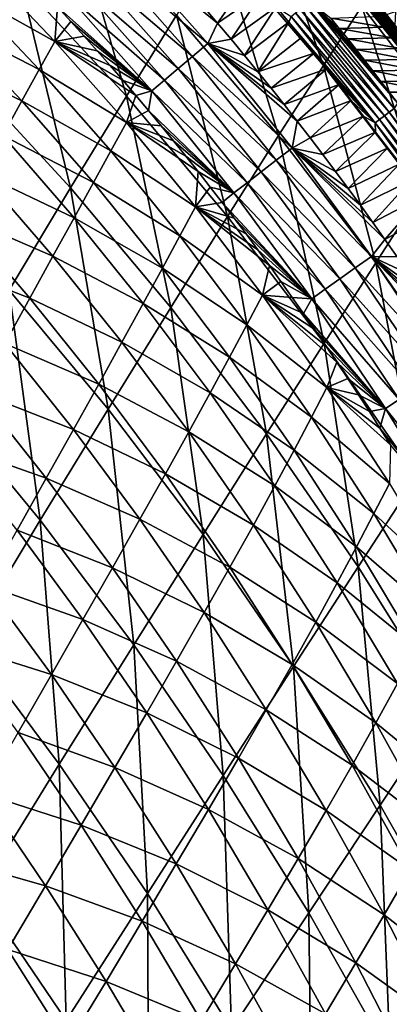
# Model space of a CAD drawing. Header units: millimetres. Extents: x -300 to 300, y -500 to 500.
# Tile 976 of 988: x 204 to 225, y 366 to 422. Entities that reach past the tile are written whole.
import ezdxf

# ---------------------------------------------------------------- set-up
doc = ezdxf.new("R2010")
doc.units = ezdxf.units.MM
doc.header["$LTSCALE"] = 81.481481
for name, color, linetype in [('19', 7, 'CONTINUOUS'), ('21', 7, 'CONTINUOUS'), ('23', 7, 'CONTINUOUS'), ('26', 7, 'CONTINUOUS'), ('27', 7, 'CONTINUOUS'), ('29', 7, 'CONTINUOUS'), ('30', 7, 'CONTINUOUS'), ('32', 7, 'CONTINUOUS')]:
    doc.layers.add(name, color=color, linetype=linetype)

msp = doc.modelspace()

# ---------------------------------------------------------------- linework, layer by layer
at = {"layer": '19', "color": 7, "linetype": 'CONTINUOUS'}
for points in [[(204.306, 424.174, 30.063), (198.063, 430.253, 30.201), (201.202, 418.958, 34.229), (204.306, 424.174, 30.063)], [(221.453, 419.478, 20.735), (217.818, 429.631, 15.885), (215.648, 426.294, 20.837), (221.453, 419.478, 20.735)], [(223.641, 422.835, 15.808), (217.818, 429.631, 15.885), (221.453, 419.478, 20.735), (223.641, 422.835, 15.808)], [(210.291, 417.732, 29.923), (207.102, 428.77, 25.635), (204.306, 424.174, 30.063), (210.291, 417.732, 29.923)], [(213.135, 422.323, 25.513), (207.102, 428.77, 25.635), (210.291, 417.732, 29.923), (213.135, 422.323, 25.513)], [(218.91, 415.502, 25.39), (215.648, 426.294, 20.837), (213.135, 422.323, 25.513), (218.91, 415.502, 25.39)], [(221.453, 419.478, 20.735), (215.648, 426.294, 20.837), (218.91, 415.502, 25.39), (221.453, 419.478, 20.735)], [(229.201, 415.649, 15.731), (225.46, 425.559, 10.602), (223.641, 422.835, 15.808), (229.201, 415.649, 15.731)], [(207.127, 412.536, 34.073), (204.306, 424.174, 30.063), (201.202, 418.958, 34.229), (207.127, 412.536, 34.073)], [(210.291, 417.732, 29.923), (204.306, 424.174, 30.063), (207.127, 412.536, 34.073), (210.291, 417.732, 29.923)], [(227, 412.276, 20.633), (223.641, 422.835, 15.808), (221.453, 419.478, 20.735), (227, 412.276, 20.633)], [(229.201, 415.649, 15.731), (223.641, 422.835, 15.808), (227, 412.276, 20.633), (229.201, 415.649, 15.731)], [(216.022, 410.922, 29.781), (213.135, 422.323, 25.513), (210.291, 417.732, 29.923), (216.022, 410.922, 29.781)], [(218.91, 415.502, 25.39), (213.135, 422.323, 25.513), (216.022, 410.922, 29.781), (218.91, 415.502, 25.39)], [(224.43, 408.3, 25.266), (221.453, 419.478, 20.735), (218.91, 415.502, 25.39), (224.43, 408.3, 25.266)], [(227, 412.276, 20.633), (221.453, 419.478, 20.735), (224.43, 408.3, 25.266), (227, 412.276, 20.633)], [(207.127, 412.536, 34.073), (201.202, 418.958, 34.229), (203.654, 406.751, 37.973), (207.127, 412.536, 34.073)], [(212.803, 405.751, 33.916), (210.291, 417.732, 29.923), (207.127, 412.536, 34.073), (212.803, 405.751, 33.916)], [(216.022, 410.922, 29.781), (210.291, 417.732, 29.923), (212.803, 405.751, 33.916), (216.022, 410.922, 29.781)], [(221.504, 403.735, 29.638), (218.91, 415.502, 25.39), (216.022, 410.922, 29.781), (221.504, 403.735, 29.638)], [(224.43, 408.3, 25.266), (218.91, 415.502, 25.39), (221.504, 403.735, 29.638), (224.43, 408.3, 25.266)], [(209.263, 400.005, 37.802), (207.127, 412.536, 34.073), (203.654, 406.751, 37.973), (209.263, 400.005, 37.802)], [(212.803, 405.751, 33.916), (207.127, 412.536, 34.073), (209.263, 400.005, 37.802), (212.803, 405.751, 33.916)], [(229.7, 400.708, 25.141), (227, 412.276, 20.633), (224.43, 408.3, 25.266), (229.7, 400.708, 25.141)], [(218.234, 398.595, 33.757), (216.022, 410.922, 29.781), (212.803, 405.751, 33.916), (218.234, 398.595, 33.757)], [(221.504, 403.735, 29.638), (216.022, 410.922, 29.781), (218.234, 398.595, 33.757), (221.504, 403.735, 29.638)], [(226.74, 396.165, 29.495), (224.43, 408.3, 25.266), (221.504, 403.735, 29.638), (226.74, 396.165, 29.495)], [(229.7, 400.708, 25.141), (224.43, 408.3, 25.266), (226.74, 396.165, 29.495), (229.7, 400.708, 25.141)], [(205.416, 393.698, 41.447), (203.654, 406.751, 37.973), (199.885, 400.39, 41.629), (205.416, 393.698, 41.447)], [(209.263, 400.005, 37.802), (203.654, 406.751, 37.973), (205.416, 393.698, 41.447), (209.263, 400.005, 37.802)], [(214.633, 392.895, 37.63), (212.803, 405.751, 33.916), (209.263, 400.005, 37.802), (214.633, 392.895, 37.63)], [(218.234, 398.595, 33.757), (212.803, 405.751, 33.916), (214.633, 392.895, 37.63), (218.234, 398.595, 33.757)], [(223.425, 391.062, 33.597), (221.504, 403.735, 29.638), (218.234, 398.595, 33.757), (223.425, 391.062, 33.597)], [(226.74, 396.165, 29.495), (221.504, 403.735, 29.638), (223.425, 391.062, 33.597), (226.74, 396.165, 29.495)], [(205.416, 393.698, 41.447), (199.885, 400.39, 41.629), (201.274, 386.845, 44.859), (205.416, 393.698, 41.447)], [(210.714, 386.649, 41.264), (209.263, 400.005, 37.802), (205.416, 393.698, 41.447), (210.714, 386.649, 41.264)], [(214.633, 392.895, 37.63), (209.263, 400.005, 37.802), (210.714, 386.649, 41.264), (214.633, 392.895, 37.63)], [(219.768, 385.415, 37.457), (218.234, 398.595, 33.757), (214.633, 392.895, 37.63), (219.768, 385.415, 37.457)], [(223.425, 391.062, 33.597), (218.234, 398.595, 33.757), (219.768, 385.415, 37.457), (223.425, 391.062, 33.597)], [(228.379, 383.146, 33.437), (226.74, 396.165, 29.495), (223.425, 391.062, 33.597), (228.379, 383.146, 33.437)], [(206.489, 379.87, 44.668), (205.416, 393.698, 41.447), (201.274, 386.845, 44.859), (206.489, 379.87, 44.668)], [(210.714, 386.649, 41.264), (205.416, 393.698, 41.447), (206.489, 379.87, 44.668), (210.714, 386.649, 41.264)], [(215.782, 379.236, 41.081), (214.633, 392.895, 37.63), (210.714, 386.649, 41.264), (215.782, 379.236, 41.081)], [(219.768, 385.415, 37.457), (214.633, 392.895, 37.63), (215.782, 379.236, 41.081), (219.768, 385.415, 37.457)], [(224.671, 377.558, 37.283), (223.425, 391.062, 33.597), (219.768, 385.415, 37.457), (224.671, 377.558, 37.283)], [(228.379, 383.146, 33.437), (223.425, 391.062, 33.597), (224.671, 377.558, 37.283), (228.379, 383.146, 33.437)], [(206.489, 379.87, 44.668), (201.274, 386.845, 44.859), (201.97, 372.574, 47.849), (206.489, 379.87, 44.668)], [(211.479, 372.54, 44.476), (210.714, 386.649, 41.264), (206.489, 379.87, 44.668), (211.479, 372.54, 44.476)], [(215.782, 379.236, 41.081), (210.714, 386.649, 41.264), (211.479, 372.54, 44.476), (215.782, 379.236, 41.081)], [(220.623, 371.454, 40.896), (219.768, 385.415, 37.457), (215.782, 379.236, 41.081), (220.623, 371.454, 40.896)], [(224.671, 377.558, 37.283), (219.768, 385.415, 37.457), (220.623, 371.454, 40.896), (224.671, 377.558, 37.283)], [(229.346, 369.318, 37.11), (228.379, 383.146, 33.437), (224.671, 377.558, 37.283), (229.346, 369.318, 37.11)], [(206.874, 365.34, 47.65), (206.489, 379.87, 44.668), (201.97, 372.574, 47.849), (206.874, 365.34, 47.65)], [(211.479, 372.54, 44.476), (206.489, 379.87, 44.668), (206.874, 365.34, 47.65), (211.479, 372.54, 44.476)], [(216.248, 364.848, 44.283), (215.782, 379.236, 41.081), (211.479, 372.54, 44.476), (216.248, 364.848, 44.283)], [(220.623, 371.454, 40.896), (215.782, 379.236, 41.081), (216.248, 364.848, 44.283), (220.623, 371.454, 40.896)], [(225.24, 363.297, 40.712), (224.671, 377.558, 37.283), (220.623, 371.454, 40.896), (225.24, 363.297, 40.712)], [(229.346, 369.318, 37.11), (224.671, 377.558, 37.283), (225.24, 363.297, 40.712), (229.346, 369.318, 37.11)], [(206.874, 365.34, 47.65), (201.97, 372.574, 47.849), (201.978, 357.65, 50.611), (206.874, 365.34, 47.65)], [(211.561, 357.753, 47.451), (211.479, 372.54, 44.476), (206.874, 365.34, 47.65), (211.561, 357.753, 47.451)], [(216.248, 364.848, 44.283), (211.479, 372.54, 44.476), (211.561, 357.753, 47.451), (216.248, 364.848, 44.283)], [(220.799, 356.789, 44.09), (220.623, 371.454, 40.896), (216.248, 364.848, 44.283), (220.799, 356.789, 44.09)], [(225.24, 363.297, 40.712), (220.623, 371.454, 40.896), (220.799, 356.789, 44.09), (225.24, 363.297, 40.712)]]:
    msp.add_3dface(points, dxfattribs=at)
at = {"layer": '21', "color": 7, "linetype": 'CONTINUOUS'}
for points in [[(206.243, 420.838, 10.209), (201.169, 423.662, 12.245), (202.058, 425.222, 10.279), (206.243, 420.838, 10.209)], [(206.243, 420.838, 10.209), (202.058, 425.222, 10.279), (206.394, 422.802, 8.364), (206.243, 420.838, 10.209)], [(205.356, 419.251, 12.172), (200.184, 421.908, 14.202), (201.169, 423.662, 12.245), (205.356, 419.251, 12.172)], [(205.356, 419.251, 12.172), (201.169, 423.662, 12.245), (206.243, 420.838, 10.209), (205.356, 419.251, 12.172)], [(207.151, 421.976, 8.361), (206.243, 420.838, 10.209), (206.394, 422.802, 8.364), (207.151, 421.976, 8.361)], [(204.37, 417.473, 14.125), (199.101, 419.957, 16.145), (200.184, 421.908, 14.202), (204.37, 417.473, 14.125)], [(204.37, 417.473, 14.125), (200.184, 421.908, 14.202), (205.356, 419.251, 12.172), (204.37, 417.473, 14.125)], [(207.901, 421.144, 8.359), (206.243, 420.838, 10.209), (207.151, 421.976, 8.361), (207.901, 421.144, 8.359)], [(210.293, 416.251, 10.15), (205.356, 419.251, 12.172), (206.243, 420.838, 10.209), (210.293, 416.251, 10.15)], [(208.644, 420.309, 8.357), (206.243, 420.838, 10.209), (207.901, 421.144, 8.359), (208.644, 420.309, 8.357)], [(210.293, 416.251, 10.15), (206.243, 420.838, 10.209), (210.835, 417.775, 8.353), (210.293, 416.251, 10.15)], [(210.835, 417.775, 8.353), (206.243, 420.838, 10.209), (210.111, 418.624, 8.354), (210.835, 417.775, 8.353)], [(210.111, 418.624, 8.354), (206.243, 420.838, 10.209), (209.381, 419.469, 8.355), (210.111, 418.624, 8.354)], [(209.381, 419.469, 8.355), (206.243, 420.838, 10.209), (208.644, 420.309, 8.357), (209.381, 419.469, 8.355)], [(203.282, 415.502, 16.065), (199.101, 419.957, 16.145), (204.37, 417.473, 14.125), (203.282, 415.502, 16.065)], [(209.408, 414.637, 12.108), (204.37, 417.473, 14.125), (205.356, 419.251, 12.172), (209.408, 414.637, 12.108)], [(209.408, 414.637, 12.108), (205.356, 419.251, 12.172), (210.293, 416.251, 10.15), (209.408, 414.637, 12.108)], [(208.422, 412.837, 14.056), (203.282, 415.502, 16.065), (204.37, 417.473, 14.125), (208.422, 412.837, 14.056)], [(208.422, 412.837, 14.056), (204.37, 417.473, 14.125), (209.408, 414.637, 12.108), (208.422, 412.837, 14.056)], [(211.552, 416.922, 8.353), (210.293, 416.251, 10.15), (210.835, 417.775, 8.353), (211.552, 416.922, 8.353)], [(212.263, 416.063, 8.353), (210.293, 416.251, 10.15), (211.552, 416.922, 8.353), (212.263, 416.063, 8.353)], [(214.211, 411.456, 10.1), (209.408, 414.637, 12.108), (210.293, 416.251, 10.15), (214.211, 411.456, 10.1)], [(214.211, 411.456, 10.1), (210.293, 416.251, 10.15), (214.36, 413.462, 8.354), (214.211, 411.456, 10.1)], [(214.36, 413.462, 8.354), (210.293, 416.251, 10.15), (213.667, 414.333, 8.353), (214.36, 413.462, 8.354)], [(213.667, 414.333, 8.353), (210.293, 416.251, 10.15), (212.968, 415.201, 8.353), (213.667, 414.333, 8.353)], [(212.968, 415.201, 8.353), (210.293, 416.251, 10.15), (212.263, 416.063, 8.353), (212.968, 415.201, 8.353)], [(207.331, 410.847, 15.99), (202.089, 413.335, 17.987), (203.282, 415.502, 16.065), (207.331, 410.847, 15.99)], [(207.331, 410.847, 15.99), (203.282, 415.502, 16.065), (208.422, 412.837, 14.056), (207.331, 410.847, 15.99)], [(213.329, 409.817, 12.053), (208.422, 412.837, 14.056), (209.408, 414.637, 12.108), (213.329, 409.817, 12.053)], [(213.329, 409.817, 12.053), (209.408, 414.637, 12.108), (214.211, 411.456, 10.1), (213.329, 409.817, 12.053)], [(206.131, 408.665, 17.907), (200.789, 410.971, 19.889), (202.089, 413.335, 17.987), (206.131, 408.665, 17.907)], [(206.131, 408.665, 17.907), (202.089, 413.335, 17.987), (207.331, 410.847, 15.99), (206.131, 408.665, 17.907)], [(215.047, 412.585, 8.355), (214.211, 411.456, 10.1), (214.36, 413.462, 8.354), (215.047, 412.585, 8.355)], [(212.343, 407.995, 13.995), (207.331, 410.847, 15.99), (208.422, 412.837, 14.056), (212.343, 407.995, 13.995)], [(212.343, 407.995, 13.995), (208.422, 412.837, 14.056), (213.329, 409.817, 12.053), (212.343, 407.995, 13.995)], [(215.728, 411.705, 8.356), (214.211, 411.456, 10.1), (215.047, 412.585, 8.355), (215.728, 411.705, 8.356)], [(217.998, 406.449, 10.061), (213.329, 409.817, 12.053), (214.211, 411.456, 10.1), (217.998, 406.449, 10.061)], [(216.403, 410.819, 8.358), (214.211, 411.456, 10.1), (215.728, 411.705, 8.356), (216.403, 410.819, 8.358)], [(217.998, 406.449, 10.061), (214.211, 411.456, 10.1), (218.393, 408.138, 8.364), (217.998, 406.449, 10.061)], [(218.393, 408.138, 8.364), (214.211, 411.456, 10.1), (217.735, 409.036, 8.362), (218.393, 408.138, 8.364)], [(217.735, 409.036, 8.362), (214.211, 411.456, 10.1), (217.072, 409.93, 8.359), (217.735, 409.036, 8.362)], [(217.072, 409.93, 8.359), (214.211, 411.456, 10.1), (216.403, 410.819, 8.358), (217.072, 409.93, 8.359)], [(204.821, 406.291, 19.803), (199.381, 408.41, 21.765), (200.789, 410.971, 19.889), (204.821, 406.291, 19.803)], [(204.821, 406.291, 19.803), (200.789, 410.971, 19.889), (206.131, 408.665, 17.907), (204.821, 406.291, 19.803)], [(211.249, 405.988, 15.922), (206.131, 408.665, 17.907), (207.331, 410.847, 15.99), (211.249, 405.988, 15.922)], [(211.249, 405.988, 15.922), (207.331, 410.847, 15.99), (212.343, 407.995, 13.995), (211.249, 405.988, 15.922)], [(217.12, 404.786, 12.006), (212.343, 407.995, 13.995), (213.329, 409.817, 12.053), (217.12, 404.786, 12.006)], [(217.12, 404.786, 12.006), (213.329, 409.817, 12.053), (217.998, 406.449, 10.061), (217.12, 404.786, 12.006)], [(210.043, 403.794, 17.833), (204.821, 406.291, 19.803), (206.131, 408.665, 17.907), (210.043, 403.794, 17.833)], [(210.043, 403.794, 17.833), (206.131, 408.665, 17.907), (211.249, 405.988, 15.922), (210.043, 403.794, 17.833)], [(203.401, 403.725, 21.673), (199.381, 408.41, 21.765), (204.821, 406.291, 19.803), (203.401, 403.725, 21.673)], [(216.134, 402.944, 13.941), (211.249, 405.988, 15.922), (212.343, 407.995, 13.995), (216.134, 402.944, 13.941)], [(216.134, 402.944, 13.941), (212.343, 407.995, 13.995), (217.12, 404.786, 12.006), (216.134, 402.944, 13.941)], [(219.045, 407.236, 8.366), (217.998, 406.449, 10.061), (218.393, 408.138, 8.364), (219.045, 407.236, 8.366)], [(219.691, 406.329, 8.369), (217.998, 406.449, 10.061), (219.045, 407.236, 8.366), (219.691, 406.329, 8.369)], [(208.725, 401.411, 19.721), (203.401, 403.725, 21.673), (204.821, 406.291, 19.803), (208.725, 401.411, 19.721)], [(208.725, 401.411, 19.721), (204.821, 406.291, 19.803), (210.043, 403.794, 17.833), (208.725, 401.411, 19.721)], [(221.658, 401.225, 10.031), (217.12, 404.786, 12.006), (217.998, 406.449, 10.061), (221.658, 401.225, 10.031)], [(221.658, 401.225, 10.031), (217.998, 406.449, 10.061), (222.219, 402.66, 8.383), (221.658, 401.225, 10.031)], [(222.219, 402.66, 8.383), (217.998, 406.449, 10.061), (221.595, 403.584, 8.379), (222.219, 402.66, 8.383)], [(221.595, 403.584, 8.379), (217.998, 406.449, 10.061), (220.966, 404.503, 8.376), (221.595, 403.584, 8.379)], [(220.966, 404.503, 8.376), (217.998, 406.449, 10.061), (220.331, 405.418, 8.372), (220.966, 404.503, 8.376)], [(220.331, 405.418, 8.372), (217.998, 406.449, 10.061), (219.691, 406.329, 8.369), (220.331, 405.418, 8.372)], [(215.037, 400.922, 15.861), (210.043, 403.794, 17.833), (211.249, 405.988, 15.922), (215.037, 400.922, 15.861)], [(215.037, 400.922, 15.861), (211.249, 405.988, 15.922), (216.134, 402.944, 13.941), (215.037, 400.922, 15.861)], [(220.782, 399.54, 11.968), (216.134, 402.944, 13.941), (217.12, 404.786, 12.006), (220.782, 399.54, 11.968)], [(220.782, 399.54, 11.968), (217.12, 404.786, 12.006), (221.658, 401.225, 10.031), (220.782, 399.54, 11.968)], [(207.293, 398.841, 21.585), (201.872, 400.969, 23.513), (203.401, 403.725, 21.673), (207.293, 398.841, 21.585)], [(207.293, 398.841, 21.585), (203.401, 403.725, 21.673), (208.725, 401.411, 19.721), (207.293, 398.841, 21.585)], [(213.827, 398.716, 17.763), (208.725, 401.411, 19.721), (210.043, 403.794, 17.833), (213.827, 398.716, 17.763)], [(213.827, 398.716, 17.763), (210.043, 403.794, 17.833), (215.037, 400.922, 15.861), (213.827, 398.716, 17.763)], [(219.798, 397.681, 13.894), (215.037, 400.922, 15.861), (216.134, 402.944, 13.941), (219.798, 397.681, 13.894)], [(219.798, 397.681, 13.894), (216.134, 402.944, 13.941), (220.782, 399.54, 11.968), (219.798, 397.681, 13.894)], [(222.837, 401.733, 8.387), (221.658, 401.225, 10.031), (222.219, 402.66, 8.383), (222.837, 401.733, 8.387)], [(212.501, 396.327, 19.644), (207.293, 398.841, 21.585), (208.725, 401.411, 19.721), (212.501, 396.327, 19.644)], [(212.501, 396.327, 19.644), (208.725, 401.411, 19.721), (213.827, 398.716, 17.763), (212.501, 396.327, 19.644)], [(223.45, 400.801, 8.392), (221.658, 401.225, 10.031), (222.837, 401.733, 8.387), (223.45, 400.801, 8.392)], [(205.749, 396.085, 23.419), (200.234, 398.024, 25.32), (201.872, 400.969, 23.513), (205.749, 396.085, 23.419)], [(205.749, 396.085, 23.419), (201.872, 400.969, 23.513), (207.293, 398.841, 21.585), (205.749, 396.085, 23.419)], [(218.699, 395.644, 15.805), (213.827, 398.716, 17.763), (215.037, 400.922, 15.861), (218.699, 395.644, 15.805)], [(218.699, 395.644, 15.805), (215.037, 400.922, 15.861), (219.798, 397.681, 13.894), (218.699, 395.644, 15.805)], [(225.192, 395.78, 10.011), (220.782, 399.54, 11.968), (221.658, 401.225, 10.031), (225.192, 395.78, 10.011)], [(225.192, 395.78, 10.011), (221.658, 401.225, 10.031), (225.258, 397.981, 8.406), (225.192, 395.78, 10.011)], [(225.258, 397.981, 8.406), (221.658, 401.225, 10.031), (224.66, 398.925, 8.401), (225.258, 397.981, 8.406)], [(224.66, 398.925, 8.401), (221.658, 401.225, 10.031), (224.058, 399.865, 8.396), (224.66, 398.925, 8.401)], [(224.058, 399.865, 8.396), (221.658, 401.225, 10.031), (223.45, 400.801, 8.392), (224.058, 399.865, 8.396)], [(224.32, 394.075, 11.939), (219.798, 397.681, 13.894), (220.782, 399.54, 11.968), (224.32, 394.075, 11.939)], [(224.32, 394.075, 11.939), (220.782, 399.54, 11.968), (225.192, 395.78, 10.011), (224.32, 394.075, 11.939)], [(211.058, 393.755, 21.5), (205.749, 396.085, 23.419), (207.293, 398.841, 21.585), (211.058, 393.755, 21.5)], [(211.058, 393.755, 21.5), (207.293, 398.841, 21.585), (212.501, 396.327, 19.644), (211.058, 393.755, 21.5)], [(217.485, 393.43, 17.699), (212.501, 396.327, 19.644), (213.827, 398.716, 17.763), (217.485, 393.43, 17.699)], [(217.485, 393.43, 17.699), (213.827, 398.716, 17.763), (218.699, 395.644, 15.805), (217.485, 393.43, 17.699)], [(204.095, 393.145, 25.219), (200.234, 398.024, 25.32), (205.749, 396.085, 23.419), (204.095, 393.145, 25.219)], [(223.336, 392.2, 13.854), (218.699, 395.644, 15.805), (219.798, 397.681, 13.894), (223.336, 392.2, 13.854)], [(223.336, 392.2, 13.854), (219.798, 397.681, 13.894), (224.32, 394.075, 11.939), (223.336, 392.2, 13.854)], [(216.151, 391.036, 19.572), (211.058, 393.755, 21.5), (212.501, 396.327, 19.644), (216.151, 391.036, 19.572)], [(216.151, 391.036, 19.572), (212.501, 396.327, 19.644), (217.485, 393.43, 17.699), (216.151, 391.036, 19.572)], [(209.501, 391.002, 23.327), (204.095, 393.145, 25.219), (205.749, 396.085, 23.419), (209.501, 391.002, 23.327)], [(209.501, 391.002, 23.327), (205.749, 396.085, 23.419), (211.058, 393.755, 21.5), (209.501, 391.002, 23.327)], [(228.603, 390.111, 10.001), (224.32, 394.075, 11.939), (225.192, 395.78, 10.011), (228.603, 390.111, 10.001)], [(222.237, 390.152, 15.755), (217.485, 393.43, 17.699), (218.699, 395.644, 15.805), (222.237, 390.152, 15.755)], [(222.237, 390.152, 15.755), (218.699, 395.644, 15.805), (223.336, 392.2, 13.854), (222.237, 390.152, 15.755)], [(227.734, 388.387, 11.917), (223.336, 392.2, 13.854), (224.32, 394.075, 11.939), (227.734, 388.387, 11.917)], [(227.734, 388.387, 11.917), (224.32, 394.075, 11.939), (228.603, 390.111, 10.001), (227.734, 388.387, 11.917)], [(214.699, 388.464, 21.419), (209.501, 391.002, 23.327), (211.058, 393.755, 21.5), (214.699, 388.464, 21.419)], [(214.699, 388.464, 21.419), (211.058, 393.755, 21.5), (216.151, 391.036, 19.572), (214.699, 388.464, 21.419)], [(221.018, 387.931, 17.64), (216.151, 391.036, 19.572), (217.485, 393.43, 17.699), (221.018, 387.931, 17.64)], [(221.018, 387.931, 17.64), (217.485, 393.43, 17.699), (222.237, 390.152, 15.755), (221.018, 387.931, 17.64)], [(207.831, 388.069, 25.121), (202.33, 390.023, 26.983), (204.095, 393.145, 25.219), (207.831, 388.069, 25.121)], [(207.831, 388.069, 25.121), (204.095, 393.145, 25.219), (209.501, 391.002, 23.327), (207.831, 388.069, 25.121)], [(226.752, 386.498, 13.822), (222.237, 390.152, 15.755), (223.336, 392.2, 13.854), (226.752, 386.498, 13.822)], [(226.752, 386.498, 13.822), (223.336, 392.2, 13.854), (227.734, 388.387, 11.917), (226.752, 386.498, 13.822)], [(213.13, 385.715, 23.238), (207.831, 388.069, 25.121), (209.501, 391.002, 23.327), (213.13, 385.715, 23.238)], [(213.13, 385.715, 23.238), (209.501, 391.002, 23.327), (214.699, 388.464, 21.419), (213.13, 385.715, 23.238)], [(219.679, 385.535, 19.503), (214.699, 388.464, 21.419), (216.151, 391.036, 19.572), (219.679, 385.535, 19.503)], [(219.679, 385.535, 19.503), (216.151, 391.036, 19.572), (221.018, 387.931, 17.64), (219.679, 385.535, 19.503)], [(225.651, 384.442, 15.712), (221.018, 387.931, 17.64), (222.237, 390.152, 15.755), (225.651, 384.442, 15.712)], [(225.651, 384.442, 15.712), (222.237, 390.152, 15.755), (226.752, 386.498, 13.822), (225.651, 384.442, 15.712)], [(206.047, 384.958, 26.879), (200.457, 386.721, 28.707), (202.33, 390.023, 26.983), (206.047, 384.958, 26.879)], [(206.047, 384.958, 26.879), (202.33, 390.023, 26.983), (207.831, 388.069, 25.121), (206.047, 384.958, 26.879)], [(218.218, 382.965, 21.342), (213.13, 385.715, 23.238), (214.699, 388.464, 21.419), (218.218, 382.965, 21.342)], [(218.218, 382.965, 21.342), (214.699, 388.464, 21.419), (219.679, 385.535, 19.503), (218.218, 382.965, 21.342)], [(211.445, 382.791, 25.025), (206.047, 384.958, 26.879), (207.831, 388.069, 25.121), (211.445, 382.791, 25.025)], [(211.445, 382.791, 25.025), (207.831, 388.069, 25.121), (213.13, 385.715, 23.238), (211.445, 382.791, 25.025)], [(224.43, 382.216, 17.586), (219.679, 385.535, 19.503), (221.018, 387.931, 17.64), (224.43, 382.216, 17.586)], [(224.43, 382.216, 17.586), (221.018, 387.931, 17.64), (225.651, 384.442, 15.712), (224.43, 382.216, 17.586)], [(204.153, 381.67, 28.596), (200.457, 386.721, 28.707), (206.047, 384.958, 26.879), (204.153, 381.67, 28.596)], [(216.638, 380.224, 23.153), (211.445, 382.791, 25.025), (213.13, 385.715, 23.238), (216.638, 380.224, 23.153)], [(216.638, 380.224, 23.153), (213.13, 385.715, 23.238), (218.218, 382.965, 21.342), (216.638, 380.224, 23.153)], [(223.085, 379.82, 19.439), (218.218, 382.965, 21.342), (219.679, 385.535, 19.503), (223.085, 379.82, 19.439)], [(223.085, 379.82, 19.439), (219.679, 385.535, 19.503), (224.43, 382.216, 17.586), (223.085, 379.82, 19.439)], [(209.644, 379.694, 26.776), (204.153, 381.67, 28.596), (206.047, 384.958, 26.879), (209.644, 379.694, 26.776)], [(209.644, 379.694, 26.776), (206.047, 384.958, 26.879), (211.445, 382.791, 25.025), (209.644, 379.694, 26.776)], [(228.945, 378.509, 15.674), (224.43, 382.216, 17.586), (225.651, 384.442, 15.712), (228.945, 378.509, 15.674)], [(221.616, 377.255, 21.268), (216.638, 380.224, 23.153), (218.218, 382.965, 21.342), (221.616, 377.255, 21.268)], [(221.616, 377.255, 21.268), (218.218, 382.965, 21.342), (223.085, 379.82, 19.439), (221.616, 377.255, 21.268)], [(214.938, 377.311, 24.932), (209.644, 379.694, 26.776), (211.445, 382.791, 25.025), (214.938, 377.311, 24.932)], [(214.938, 377.311, 24.932), (211.445, 382.791, 25.025), (216.638, 380.224, 23.153), (214.938, 377.311, 24.932)], [(227.721, 376.282, 17.536), (223.085, 379.82, 19.439), (224.43, 382.216, 17.586), (227.721, 376.282, 17.536)], [(227.721, 376.282, 17.536), (224.43, 382.216, 17.586), (228.945, 378.509, 15.674), (227.721, 376.282, 17.536)], [(207.729, 376.424, 28.488), (202.15, 378.21, 30.271), (204.153, 381.67, 28.596), (207.729, 376.424, 28.488)], [(207.729, 376.424, 28.488), (204.153, 381.67, 28.596), (209.644, 379.694, 26.776), (207.729, 376.424, 28.488)], [(220.026, 374.523, 23.07), (214.938, 377.311, 24.932), (216.638, 380.224, 23.153), (220.026, 374.523, 23.07)], [(220.026, 374.523, 23.07), (216.638, 380.224, 23.153), (221.616, 377.255, 21.268), (220.026, 374.523, 23.07)], [(213.121, 374.229, 26.676), (207.729, 376.424, 28.488), (209.644, 379.694, 26.776), (213.121, 374.229, 26.676)], [(213.121, 374.229, 26.676), (209.644, 379.694, 26.776), (214.938, 377.311, 24.932), (213.121, 374.229, 26.676)], [(226.371, 373.888, 19.379), (221.616, 377.255, 21.268), (223.085, 379.82, 19.439), (226.371, 373.888, 19.379)], [(226.371, 373.888, 19.379), (223.085, 379.82, 19.439), (227.721, 376.282, 17.536), (226.371, 373.888, 19.379)], [(205.703, 372.985, 30.157), (200.041, 374.58, 31.902), (202.15, 378.21, 30.271), (205.703, 372.985, 30.157)], [(205.703, 372.985, 30.157), (202.15, 378.21, 30.271), (207.729, 376.424, 28.488), (205.703, 372.985, 30.157)], [(218.314, 371.624, 24.841), (213.121, 374.229, 26.676), (214.938, 377.311, 24.932), (218.314, 371.624, 24.841)], [(218.314, 371.624, 24.841), (214.938, 377.311, 24.932), (220.026, 374.523, 23.07), (218.314, 371.624, 24.841)], [(224.896, 371.331, 21.198), (220.026, 374.523, 23.07), (221.616, 377.255, 21.268), (224.896, 371.331, 21.198)], [(224.896, 371.331, 21.198), (221.616, 377.255, 21.268), (226.371, 373.888, 19.379), (224.896, 371.331, 21.198)], [(211.187, 370.979, 28.381), (205.703, 372.985, 30.157), (207.729, 376.424, 28.488), (211.187, 370.979, 28.381)], [(211.187, 370.979, 28.381), (207.729, 376.424, 28.488), (213.121, 374.229, 26.676), (211.187, 370.979, 28.381)], [(203.569, 369.381, 31.783), (200.041, 374.58, 31.902), (205.703, 372.985, 30.157), (203.569, 369.381, 31.783)], [(223.295, 368.61, 22.99), (218.314, 371.624, 24.841), (220.026, 374.523, 23.07), (223.295, 368.61, 22.99)], [(223.295, 368.61, 22.99), (220.026, 374.523, 23.07), (224.896, 371.331, 21.198), (223.295, 368.61, 22.99)], [(216.481, 368.56, 26.577), (211.187, 370.979, 28.381), (213.121, 374.229, 26.676), (216.481, 368.56, 26.577)], [(216.481, 368.56, 26.577), (213.121, 374.229, 26.676), (218.314, 371.624, 24.841), (216.481, 368.56, 26.577)], [(229.539, 367.737, 19.322), (224.896, 371.331, 21.198), (226.371, 373.888, 19.379), (229.539, 367.737, 19.322)], [(209.14, 367.565, 30.044), (203.569, 369.381, 31.783), (205.703, 372.985, 30.157), (209.14, 367.565, 30.044)], [(209.14, 367.565, 30.044), (205.703, 372.985, 30.157), (211.187, 370.979, 28.381), (209.14, 367.565, 30.044)], [(221.572, 365.728, 24.752), (216.481, 368.56, 26.577), (218.314, 371.624, 24.841), (221.572, 365.728, 24.752)], [(221.572, 365.728, 24.752), (218.314, 371.624, 24.841), (223.295, 368.61, 22.99), (221.572, 365.728, 24.752)], [(228.058, 365.189, 21.131), (223.295, 368.61, 22.99), (224.896, 371.331, 21.198), (228.058, 365.189, 21.131)], [(228.058, 365.189, 21.131), (224.896, 371.331, 21.198), (229.539, 367.737, 19.322), (228.058, 365.189, 21.131)], [(214.529, 365.333, 28.275), (209.14, 367.565, 30.044), (211.187, 370.979, 28.381), (214.529, 365.333, 28.275)], [(214.529, 365.333, 28.275), (211.187, 370.979, 28.381), (216.481, 368.56, 26.577), (214.529, 365.333, 28.275)], [(206.982, 363.988, 31.665), (201.33, 365.613, 33.364), (203.569, 369.381, 31.783), (206.982, 363.988, 31.665)], [(206.982, 363.988, 31.665), (203.569, 369.381, 31.783), (209.14, 367.565, 30.044), (206.982, 363.988, 31.665)], [(219.725, 362.685, 26.481), (214.529, 365.333, 28.275), (216.481, 368.56, 26.577), (219.725, 362.685, 26.481)], [(219.725, 362.685, 26.481), (216.481, 368.56, 26.577), (221.572, 365.728, 24.752), (219.725, 362.685, 26.481)], [(226.449, 362.483, 22.913), (221.572, 365.728, 24.752), (223.295, 368.61, 22.99), (226.449, 362.483, 22.913)], [(226.449, 362.483, 22.913), (223.295, 368.61, 22.99), (228.058, 365.189, 21.131), (226.449, 362.483, 22.913)], [(212.462, 361.945, 29.933), (206.982, 363.988, 31.665), (209.14, 367.565, 30.044), (212.462, 361.945, 29.933)], [(212.462, 361.945, 29.933), (209.14, 367.565, 30.044), (214.529, 365.333, 28.275), (212.462, 361.945, 29.933)]]:
    msp.add_3dface(points, dxfattribs=at)
at = {"layer": '23', "color": 7, "linetype": 'CONTINUOUS'}
for points in [[(215.449, 421.88, 2.836), (214.671, 422.79, 2.836), (217.309, 424.534, 1.037), (215.449, 421.88, 2.836)], [(218.046, 423.671, 1.037), (215.449, 421.88, 2.836), (217.309, 424.534, 1.037), (218.046, 423.671, 1.037)], [(216.22, 420.966, 2.836), (215.449, 421.88, 2.836), (218.046, 423.671, 1.037), (216.22, 420.966, 2.836)], [(218.777, 422.803, 1.036), (216.22, 420.966, 2.836), (218.046, 423.671, 1.037), (218.777, 422.803, 1.036)], [(216.984, 420.046, 2.836), (216.22, 420.966, 2.836), (218.777, 422.803, 1.036), (216.984, 420.046, 2.836)], [(219.502, 421.93, 1.035), (216.984, 420.046, 2.836), (218.777, 422.803, 1.036), (219.502, 421.93, 1.035)], [(217.741, 419.121, 2.836), (216.984, 420.046, 2.836), (219.502, 421.93, 1.035), (217.741, 419.121, 2.836)], [(220.221, 421.053, 1.035), (217.741, 419.121, 2.836), (219.502, 421.93, 1.035), (220.221, 421.053, 1.035)], [(220.934, 420.171, 1.034), (217.741, 419.121, 2.836), (220.221, 421.053, 1.035), (220.934, 420.171, 1.034)], [(218.491, 418.191, 2.836), (217.741, 419.121, 2.836), (220.934, 420.171, 1.034), (218.491, 418.191, 2.836)], [(221.64, 419.284, 1.034), (218.491, 418.191, 2.836), (220.934, 420.171, 1.034), (221.64, 419.284, 1.034)], [(219.235, 417.257, 2.836), (218.491, 418.191, 2.836), (221.64, 419.284, 1.034), (219.235, 417.257, 2.836)], [(222.34, 418.393, 1.033), (219.235, 417.257, 2.836), (221.64, 419.284, 1.034), (222.34, 418.393, 1.033)], [(219.971, 416.318, 2.836), (219.235, 417.257, 2.836), (222.34, 418.393, 1.033), (219.971, 416.318, 2.836)], [(223.035, 417.498, 1.033), (219.971, 416.318, 2.836), (222.34, 418.393, 1.033), (223.035, 417.498, 1.033)], [(220.701, 415.374, 2.835), (219.971, 416.318, 2.836), (223.035, 417.498, 1.033), (220.701, 415.374, 2.835)], [(223.722, 416.598, 1.032), (220.701, 415.374, 2.835), (223.035, 417.498, 1.033), (223.722, 416.598, 1.032)], [(221.424, 414.425, 2.835), (220.701, 415.374, 2.835), (223.722, 416.598, 1.032), (221.424, 414.425, 2.835)], [(224.404, 415.695, 1.032), (221.424, 414.425, 2.835), (223.722, 416.598, 1.032), (224.404, 415.695, 1.032)], [(222.141, 413.471, 2.835), (221.424, 414.425, 2.835), (224.404, 415.695, 1.032), (222.141, 413.471, 2.835)], [(225.079, 414.787, 1.032), (222.141, 413.471, 2.835), (224.404, 415.695, 1.032), (225.079, 414.787, 1.032)], [(222.851, 412.513, 2.834), (222.141, 413.471, 2.835), (225.079, 414.787, 1.032), (222.851, 412.513, 2.834)], [(225.748, 413.875, 1.031), (222.851, 412.513, 2.834), (225.079, 414.787, 1.032), (225.748, 413.875, 1.031)], [(223.555, 411.55, 2.834), (222.851, 412.513, 2.834), (225.748, 413.875, 1.031), (223.555, 411.55, 2.834)], [(226.411, 412.96, 1.031), (223.555, 411.55, 2.834), (225.748, 413.875, 1.031), (226.411, 412.96, 1.031)], [(224.252, 410.583, 2.833), (223.555, 411.55, 2.834), (226.411, 412.96, 1.031), (224.252, 410.583, 2.833)], [(227.067, 412.041, 1.031), (224.252, 410.583, 2.833), (226.411, 412.96, 1.031), (227.067, 412.041, 1.031)], [(224.942, 409.611, 2.833), (224.252, 410.583, 2.833), (227.067, 412.041, 1.031), (224.942, 409.611, 2.833)], [(227.716, 411.118, 1.032), (224.942, 409.611, 2.833), (227.067, 412.041, 1.031), (227.716, 411.118, 1.032)], [(225.627, 408.635, 2.832), (224.942, 409.611, 2.833), (227.716, 411.118, 1.032), (225.627, 408.635, 2.832)]]:
    msp.add_3dface(points, dxfattribs=at)
at = {"layer": '26', "color": 7, "linetype": 'CONTINUOUS'}
for points in [[(209.879, 426.411, 3.558), (214.911, 420.717, 3.557), (209.044, 425.647, 4.375), (209.879, 426.411, 3.558)], [(214.671, 422.79, 2.836), (215.449, 421.88, 2.836), (209.879, 426.411, 3.558), (214.671, 422.79, 2.836)], [(209.879, 426.411, 3.558), (215.449, 421.88, 2.836), (214.911, 420.717, 3.557), (209.879, 426.411, 3.558)], [(209.044, 425.647, 4.375), (214.044, 419.989, 4.372), (208.252, 424.921, 5.271), (209.044, 425.647, 4.375)], [(209.044, 425.647, 4.375), (214.911, 420.717, 3.557), (214.044, 419.989, 4.372), (209.044, 425.647, 4.375)], [(208.252, 424.921, 5.271), (213.22, 419.298, 5.266), (207.507, 424.24, 6.24), (208.252, 424.921, 5.271)], [(208.252, 424.921, 5.271), (214.044, 419.989, 4.372), (213.22, 419.298, 5.266), (208.252, 424.921, 5.271)], [(207.507, 424.24, 6.24), (212.447, 418.649, 6.233), (206.815, 423.609, 7.275), (207.507, 424.24, 6.24)], [(207.507, 424.24, 6.24), (213.22, 419.298, 5.266), (212.447, 418.649, 6.233), (207.507, 424.24, 6.24)], [(206.394, 422.802, 8.364), (206.815, 423.609, 7.275), (211.728, 418.046, 7.266), (206.394, 422.802, 8.364)], [(206.815, 423.609, 7.275), (212.447, 418.649, 6.233), (211.728, 418.046, 7.266), (206.815, 423.609, 7.275)], [(207.151, 421.976, 8.361), (206.394, 422.802, 8.364), (211.728, 418.046, 7.266), (207.151, 421.976, 8.361)], [(207.901, 421.144, 8.359), (207.151, 421.976, 8.361), (211.728, 418.046, 7.266), (207.901, 421.144, 8.359)], [(215.449, 421.88, 2.836), (216.22, 420.966, 2.836), (214.911, 420.717, 3.557), (215.449, 421.88, 2.836)], [(208.644, 420.309, 8.357), (207.901, 421.144, 8.359), (211.728, 418.046, 7.266), (208.644, 420.309, 8.357)], [(216.22, 420.966, 2.836), (216.984, 420.046, 2.836), (214.911, 420.717, 3.557), (216.22, 420.966, 2.836)], [(209.381, 419.469, 8.355), (208.644, 420.309, 8.357), (211.728, 418.046, 7.266), (209.381, 419.469, 8.355)], [(214.911, 420.717, 3.557), (219.677, 414.797, 3.556), (214.044, 419.989, 4.372), (214.911, 420.717, 3.557)], [(216.984, 420.046, 2.836), (217.741, 419.121, 2.836), (214.911, 420.717, 3.557), (216.984, 420.046, 2.836)], [(217.741, 419.121, 2.836), (218.491, 418.191, 2.836), (214.911, 420.717, 3.557), (217.741, 419.121, 2.836)], [(218.491, 418.191, 2.836), (219.235, 417.257, 2.836), (214.911, 420.717, 3.557), (218.491, 418.191, 2.836)], [(219.235, 417.257, 2.836), (219.971, 416.318, 2.836), (214.911, 420.717, 3.557), (219.235, 417.257, 2.836)], [(214.911, 420.717, 3.557), (219.971, 416.318, 2.836), (219.677, 414.797, 3.556), (214.911, 420.717, 3.557)], [(214.044, 419.989, 4.372), (218.78, 414.106, 4.372), (213.22, 419.298, 5.266), (214.044, 419.989, 4.372)], [(214.044, 419.989, 4.372), (219.677, 414.797, 3.556), (218.78, 414.106, 4.372), (214.044, 419.989, 4.372)], [(210.111, 418.624, 8.354), (209.381, 419.469, 8.355), (211.728, 418.046, 7.266), (210.111, 418.624, 8.354)], [(213.22, 419.298, 5.266), (217.928, 413.448, 5.266), (212.447, 418.649, 6.233), (213.22, 419.298, 5.266)], [(213.22, 419.298, 5.266), (218.78, 414.106, 4.372), (217.928, 413.448, 5.266), (213.22, 419.298, 5.266)], [(210.835, 417.775, 8.353), (210.111, 418.624, 8.354), (211.728, 418.046, 7.266), (210.835, 417.775, 8.353)], [(212.447, 418.649, 6.233), (217.128, 412.831, 6.234), (211.728, 418.046, 7.266), (212.447, 418.649, 6.233)], [(212.447, 418.649, 6.233), (217.928, 413.448, 5.266), (217.128, 412.831, 6.234), (212.447, 418.649, 6.233)], [(211.552, 416.922, 8.353), (210.835, 417.775, 8.353), (211.728, 418.046, 7.266), (211.552, 416.922, 8.353)], [(211.552, 416.922, 8.353), (211.728, 418.046, 7.266), (216.385, 412.258, 7.268), (211.552, 416.922, 8.353)], [(211.728, 418.046, 7.266), (217.128, 412.831, 6.234), (216.385, 412.258, 7.268), (211.728, 418.046, 7.266)], [(212.263, 416.063, 8.353), (211.552, 416.922, 8.353), (216.385, 412.258, 7.268), (212.263, 416.063, 8.353)], [(219.971, 416.318, 2.836), (220.701, 415.374, 2.835), (219.677, 414.797, 3.556), (219.971, 416.318, 2.836)], [(212.968, 415.201, 8.353), (212.263, 416.063, 8.353), (216.385, 412.258, 7.268), (212.968, 415.201, 8.353)], [(213.667, 414.333, 8.353), (212.968, 415.201, 8.353), (216.385, 412.258, 7.268), (213.667, 414.333, 8.353)], [(220.701, 415.374, 2.835), (221.424, 414.425, 2.835), (219.677, 414.797, 3.556), (220.701, 415.374, 2.835)], [(219.677, 414.797, 3.556), (224.188, 408.658, 3.556), (218.78, 414.106, 4.372), (219.677, 414.797, 3.556)], [(221.424, 414.425, 2.835), (222.141, 413.471, 2.835), (219.677, 414.797, 3.556), (221.424, 414.425, 2.835)], [(222.141, 413.471, 2.835), (222.851, 412.513, 2.834), (219.677, 414.797, 3.556), (222.141, 413.471, 2.835)], [(222.851, 412.513, 2.834), (223.555, 411.55, 2.834), (219.677, 414.797, 3.556), (222.851, 412.513, 2.834)], [(223.555, 411.55, 2.834), (224.252, 410.583, 2.833), (219.677, 414.797, 3.556), (223.555, 411.55, 2.834)], [(224.252, 410.583, 2.833), (224.942, 409.611, 2.833), (219.677, 414.797, 3.556), (224.252, 410.583, 2.833)], [(219.677, 414.797, 3.556), (224.942, 409.611, 2.833), (224.188, 408.658, 3.556), (219.677, 414.797, 3.556)], [(214.36, 413.462, 8.354), (213.667, 414.333, 8.353), (216.385, 412.258, 7.268), (214.36, 413.462, 8.354)], [(218.78, 414.106, 4.372), (223.263, 408.002, 4.374), (217.928, 413.448, 5.266), (218.78, 414.106, 4.372)], [(218.78, 414.106, 4.372), (224.188, 408.658, 3.556), (223.263, 408.002, 4.374), (218.78, 414.106, 4.372)], [(215.047, 412.585, 8.355), (214.36, 413.462, 8.354), (216.385, 412.258, 7.268), (215.047, 412.585, 8.355)], [(217.928, 413.448, 5.266), (222.385, 407.379, 5.272), (217.128, 412.831, 6.234), (217.928, 413.448, 5.266)], [(217.928, 413.448, 5.266), (223.263, 408.002, 4.374), (222.385, 407.379, 5.272), (217.928, 413.448, 5.266)], [(215.728, 411.705, 8.356), (215.047, 412.585, 8.355), (216.385, 412.258, 7.268), (215.728, 411.705, 8.356)], [(217.128, 412.831, 6.234), (221.561, 406.794, 6.243), (216.385, 412.258, 7.268), (217.128, 412.831, 6.234)], [(217.128, 412.831, 6.234), (222.385, 407.379, 5.272), (221.561, 406.794, 6.243), (217.128, 412.831, 6.234)], [(215.728, 411.705, 8.356), (216.385, 412.258, 7.268), (220.796, 406.25, 7.28), (215.728, 411.705, 8.356)], [(216.385, 412.258, 7.268), (221.561, 406.794, 6.243), (220.796, 406.25, 7.28), (216.385, 412.258, 7.268)], [(216.403, 410.819, 8.358), (215.728, 411.705, 8.356), (220.796, 406.25, 7.28), (216.403, 410.819, 8.358)], [(217.072, 409.93, 8.359), (216.403, 410.819, 8.358), (220.796, 406.25, 7.28), (217.072, 409.93, 8.359)], [(217.735, 409.036, 8.362), (217.072, 409.93, 8.359), (220.796, 406.25, 7.28), (217.735, 409.036, 8.362)], [(224.942, 409.611, 2.833), (225.627, 408.635, 2.832), (224.188, 408.658, 3.556), (224.942, 409.611, 2.833)], [(218.393, 408.138, 8.364), (217.735, 409.036, 8.362), (220.796, 406.25, 7.28), (218.393, 408.138, 8.364)], [(224.188, 408.658, 3.556), (228.456, 402.309, 3.556), (223.263, 408.002, 4.374), (224.188, 408.658, 3.556)], [(225.627, 408.635, 2.832), (226.305, 407.654, 2.832), (224.188, 408.658, 3.556), (225.627, 408.635, 2.832)], [(226.305, 407.654, 2.832), (226.976, 406.668, 2.831), (224.188, 408.658, 3.556), (226.305, 407.654, 2.832)], [(226.976, 406.668, 2.831), (227.642, 405.677, 2.831), (224.188, 408.658, 3.556), (226.976, 406.668, 2.831)], [(227.642, 405.677, 2.831), (228.302, 404.682, 2.83), (224.188, 408.658, 3.556), (227.642, 405.677, 2.831)], [(228.302, 404.682, 2.83), (228.956, 403.682, 2.83), (224.188, 408.658, 3.556), (228.302, 404.682, 2.83)], [(224.188, 408.658, 3.556), (228.956, 403.682, 2.83), (228.456, 402.309, 3.556), (224.188, 408.658, 3.556)], [(219.045, 407.236, 8.366), (218.393, 408.138, 8.364), (220.796, 406.25, 7.28), (219.045, 407.236, 8.366)], [(223.263, 408.002, 4.374), (227.505, 401.687, 4.379), (222.385, 407.379, 5.272), (223.263, 408.002, 4.374)], [(223.263, 408.002, 4.374), (228.456, 402.309, 3.556), (227.505, 401.687, 4.379), (223.263, 408.002, 4.374)], [(222.385, 407.379, 5.272), (226.603, 401.097, 5.282), (221.561, 406.794, 6.243), (222.385, 407.379, 5.272)], [(222.385, 407.379, 5.272), (227.505, 401.687, 4.379), (226.603, 401.097, 5.282), (222.385, 407.379, 5.272)], [(219.691, 406.329, 8.369), (219.045, 407.236, 8.366), (220.796, 406.25, 7.28), (219.691, 406.329, 8.369)], [(220.331, 405.418, 8.372), (219.691, 406.329, 8.369), (220.796, 406.25, 7.28), (220.331, 405.418, 8.372)], [(221.561, 406.794, 6.243), (225.757, 400.543, 6.258), (220.796, 406.25, 7.28), (221.561, 406.794, 6.243)], [(221.561, 406.794, 6.243), (226.603, 401.097, 5.282), (225.757, 400.543, 6.258), (221.561, 406.794, 6.243)], [(220.331, 405.418, 8.372), (220.796, 406.25, 7.28), (224.972, 400.029, 7.3), (220.331, 405.418, 8.372)], [(220.796, 406.25, 7.28), (225.757, 400.543, 6.258), (224.972, 400.029, 7.3), (220.796, 406.25, 7.28)], [(220.966, 404.503, 8.376), (220.331, 405.418, 8.372), (224.972, 400.029, 7.3), (220.966, 404.503, 8.376)], [(221.595, 403.584, 8.379), (220.966, 404.503, 8.376), (224.972, 400.029, 7.3), (221.595, 403.584, 8.379)], [(222.219, 402.66, 8.383), (221.595, 403.584, 8.379), (224.972, 400.029, 7.3), (222.219, 402.66, 8.383)], [(222.837, 401.733, 8.387), (222.219, 402.66, 8.383), (224.972, 400.029, 7.3), (222.837, 401.733, 8.387)], [(223.45, 400.801, 8.392), (222.837, 401.733, 8.387), (224.972, 400.029, 7.3), (223.45, 400.801, 8.392)], [(224.058, 399.865, 8.396), (223.45, 400.801, 8.392), (224.972, 400.029, 7.3), (224.058, 399.865, 8.396)], [(225.757, 400.543, 6.258), (229.725, 394.088, 6.279), (224.972, 400.029, 7.3), (225.757, 400.543, 6.258)], [(224.66, 398.925, 8.401), (224.058, 399.865, 8.396), (224.972, 400.029, 7.3), (224.66, 398.925, 8.401)], [(224.66, 398.925, 8.401), (224.972, 400.029, 7.3), (228.923, 393.602, 7.329), (224.66, 398.925, 8.401)], [(224.972, 400.029, 7.3), (229.725, 394.088, 6.279), (228.923, 393.602, 7.329), (224.972, 400.029, 7.3)], [(225.258, 397.981, 8.406), (224.66, 398.925, 8.401), (228.923, 393.602, 7.329), (225.258, 397.981, 8.406)]]:
    msp.add_3dface(points, dxfattribs=at)
at = {"layer": '27', "color": 7, "linetype": 'CONTINUOUS'}
msp.add_3dface([(225.499, 421.76, 0.031), (225.024, 422.361, 0.031), (225.536, 422.537, 0.114), (225.499, 421.76, 0.031)], dxfattribs=at)
at = {"layer": '29', "color": 7, "linetype": 'CONTINUOUS'}
for points in [[(224.882, 421.648, 0.5), (221.877, 422.167, 0.5), (224.407, 422.247, 0.5), (224.882, 421.648, 0.5)], [(222.355, 421.575, 0.5), (221.877, 422.167, 0.5), (224.882, 421.648, 0.5), (222.355, 421.575, 0.5)], [(225.357, 421.044, 0.5), (222.355, 421.575, 0.5), (224.882, 421.648, 0.5), (225.357, 421.044, 0.5)], [(222.832, 420.98, 0.5), (222.355, 421.575, 0.5), (225.357, 421.044, 0.5), (222.832, 420.98, 0.5)], [(225.831, 420.435, 0.5), (222.832, 420.98, 0.5), (225.357, 421.044, 0.5), (225.831, 420.435, 0.5)], [(223.306, 420.382, 0.5), (222.832, 420.98, 0.5), (225.831, 420.435, 0.5), (223.306, 420.382, 0.5)], [(226.303, 419.822, 0.5), (223.306, 420.382, 0.5), (225.831, 420.435, 0.5), (226.303, 419.822, 0.5)], [(223.779, 419.782, 0.5), (223.306, 420.382, 0.5), (226.303, 419.822, 0.5), (223.779, 419.782, 0.5)], [(226.774, 419.205, 0.5), (223.779, 419.782, 0.5), (226.303, 419.822, 0.5), (226.774, 419.205, 0.5)], [(224.249, 419.178, 0.5), (223.779, 419.782, 0.5), (226.774, 419.205, 0.5), (224.249, 419.178, 0.5)], [(227.245, 418.584, 0.5), (224.249, 419.178, 0.5), (226.774, 419.205, 0.5), (227.245, 418.584, 0.5)], [(224.718, 418.572, 0.5), (224.249, 419.178, 0.5), (227.245, 418.584, 0.5), (224.718, 418.572, 0.5)], [(227.714, 417.959, 0.5), (224.718, 418.572, 0.5), (227.245, 418.584, 0.5), (227.714, 417.959, 0.5)], [(225.184, 417.963, 0.5), (224.718, 418.572, 0.5), (227.714, 417.959, 0.5), (225.184, 417.963, 0.5)], [(225.648, 417.351, 0.5), (225.184, 417.963, 0.5), (227.714, 417.959, 0.5), (225.648, 417.351, 0.5)]]:
    msp.add_3dface(points, dxfattribs=at)
at = {"layer": '30', "color": 7, "linetype": 'CONTINUOUS'}
for points in [[(225.024, 422.361, 0.031), (225.499, 421.76, 0.031), (221.889, 426.083, 0.028), (225.024, 422.361, 0.031)], [(225.499, 421.76, 0.031), (225.972, 421.155, 0.031), (221.889, 426.083, 0.028), (225.499, 421.76, 0.031)], [(225.972, 421.155, 0.031), (226.445, 420.547, 0.031), (221.889, 426.083, 0.028), (225.972, 421.155, 0.031)], [(226.445, 420.547, 0.031), (226.75, 420.03, 0.028), (221.889, 426.083, 0.028), (226.445, 420.547, 0.031)], [(226.75, 420.03, 0.028), (222.697, 424.957, 0.042), (221.889, 426.083, 0.028), (226.75, 420.03, 0.028)], [(227.271, 418.634, 0.307), (222.416, 424.724, 0.404), (222.444, 424.747, 0.307), (227.271, 418.634, 0.307)], [(227.242, 418.612, 0.404), (222.506, 424.591, 0.5), (222.416, 424.724, 0.404), (227.242, 418.612, 0.404)], [(227.242, 418.612, 0.404), (222.416, 424.724, 0.404), (227.271, 418.634, 0.307), (227.242, 418.612, 0.404)], [(227.317, 418.669, 0.216), (222.444, 424.747, 0.307), (222.488, 424.784, 0.216), (227.317, 418.669, 0.216)], [(227.271, 418.634, 0.307), (222.444, 424.747, 0.307), (227.317, 418.669, 0.216), (227.271, 418.634, 0.307)], [(227.379, 418.715, 0.138), (222.488, 424.784, 0.216), (222.548, 424.833, 0.138), (227.379, 418.715, 0.138)], [(227.317, 418.669, 0.216), (222.488, 424.784, 0.216), (227.379, 418.715, 0.138), (227.317, 418.669, 0.216)], [(227.453, 418.771, 0.079), (222.548, 424.833, 0.138), (222.62, 424.893, 0.079), (227.453, 418.771, 0.079)], [(227.379, 418.715, 0.138), (222.548, 424.833, 0.138), (227.453, 418.771, 0.079), (227.379, 418.715, 0.138)], [(227.534, 418.832, 0.042), (222.62, 424.893, 0.079), (222.697, 424.957, 0.042), (227.534, 418.832, 0.042)], [(227.453, 418.771, 0.079), (222.62, 424.893, 0.079), (227.534, 418.832, 0.042), (227.453, 418.771, 0.079)], [(227.534, 418.832, 0.042), (222.697, 424.957, 0.042), (226.75, 420.03, 0.028), (227.534, 418.832, 0.042)], [(222.978, 424.018, 0.5), (222.506, 424.591, 0.5), (227.242, 418.612, 0.404), (222.978, 424.018, 0.5)], [(223.453, 423.435, 0.5), (222.978, 424.018, 0.5), (227.242, 418.612, 0.404), (223.453, 423.435, 0.5)], [(223.931, 422.843, 0.5), (223.453, 423.435, 0.5), (227.242, 418.612, 0.404), (223.931, 422.843, 0.5)], [(224.407, 422.247, 0.5), (223.931, 422.843, 0.5), (227.242, 418.612, 0.404), (224.407, 422.247, 0.5)], [(224.882, 421.648, 0.5), (224.407, 422.247, 0.5), (227.242, 418.612, 0.404), (224.882, 421.648, 0.5)], [(225.357, 421.044, 0.5), (224.882, 421.648, 0.5), (227.242, 418.612, 0.404), (225.357, 421.044, 0.5)]]:
    msp.add_3dface(points, dxfattribs=at)
at = {"layer": '32', "color": 7, "linetype": 'CONTINUOUS'}
for points in [[(225.464, 417.034, 0.515), (220.408, 422.891, 0.56), (220.676, 423.112, 0.515), (225.464, 417.034, 0.515)], [(221.877, 422.167, 0.5), (222.355, 421.575, 0.5), (220.676, 423.112, 0.515), (221.877, 422.167, 0.5)], [(222.355, 421.575, 0.5), (222.832, 420.98, 0.5), (220.676, 423.112, 0.515), (222.355, 421.575, 0.5)], [(222.832, 420.98, 0.5), (223.306, 420.382, 0.5), (220.676, 423.112, 0.515), (222.832, 420.98, 0.5)], [(223.306, 420.382, 0.5), (223.779, 419.782, 0.5), (220.676, 423.112, 0.515), (223.306, 420.382, 0.5)], [(223.779, 419.782, 0.5), (224.249, 419.178, 0.5), (220.676, 423.112, 0.515), (223.779, 419.782, 0.5)], [(224.249, 419.178, 0.5), (224.718, 418.572, 0.5), (220.676, 423.112, 0.515), (224.249, 419.178, 0.5)], [(224.718, 418.572, 0.5), (225.184, 417.963, 0.5), (220.676, 423.112, 0.515), (224.718, 418.572, 0.5)], [(225.184, 417.963, 0.5), (225.648, 417.351, 0.5), (220.676, 423.112, 0.515), (225.184, 417.963, 0.5)], [(225.648, 417.351, 0.5), (225.464, 417.034, 0.515), (220.676, 423.112, 0.515), (225.648, 417.351, 0.5)], [(219.502, 421.93, 1.035), (218.777, 422.803, 1.036), (219.633, 422.251, 0.876), (219.502, 421.93, 1.035)], [(224.642, 416.416, 0.742), (219.633, 422.251, 0.876), (219.883, 422.458, 0.742), (224.642, 416.416, 0.742)], [(224.91, 416.618, 0.636), (219.883, 422.458, 0.742), (220.142, 422.672, 0.636), (224.91, 416.618, 0.636)], [(224.642, 416.416, 0.742), (219.883, 422.458, 0.742), (224.91, 416.618, 0.636), (224.642, 416.416, 0.742)], [(225.186, 416.825, 0.56), (220.142, 422.672, 0.636), (220.408, 422.891, 0.56), (225.186, 416.825, 0.56)], [(224.91, 416.618, 0.636), (220.142, 422.672, 0.636), (225.186, 416.825, 0.56), (224.91, 416.618, 0.636)], [(225.186, 416.825, 0.56), (220.408, 422.891, 0.56), (225.464, 417.034, 0.515), (225.186, 416.825, 0.56)], [(224.383, 416.221, 0.877), (219.502, 421.93, 1.035), (219.633, 422.251, 0.876), (224.383, 416.221, 0.877)], [(220.221, 421.053, 1.035), (219.502, 421.93, 1.035), (224.383, 416.221, 0.877), (220.221, 421.053, 1.035)], [(224.383, 416.221, 0.877), (219.633, 422.251, 0.876), (224.642, 416.416, 0.742), (224.383, 416.221, 0.877)], [(220.934, 420.171, 1.034), (220.221, 421.053, 1.035), (224.383, 416.221, 0.877), (220.934, 420.171, 1.034)], [(221.64, 419.284, 1.034), (220.934, 420.171, 1.034), (224.383, 416.221, 0.877), (221.64, 419.284, 1.034)], [(222.34, 418.393, 1.033), (221.64, 419.284, 1.034), (224.383, 416.221, 0.877), (222.34, 418.393, 1.033)], [(223.035, 417.498, 1.033), (222.34, 418.393, 1.033), (224.383, 416.221, 0.877), (223.035, 417.498, 1.033)], [(223.722, 416.598, 1.032), (223.035, 417.498, 1.033), (224.383, 416.221, 0.877), (223.722, 416.598, 1.032)], [(229.966, 410.769, 0.515), (225.186, 416.825, 0.56), (225.464, 417.034, 0.515), (229.966, 410.769, 0.515)], [(224.404, 415.695, 1.032), (223.722, 416.598, 1.032), (224.383, 416.221, 0.877), (224.404, 415.695, 1.032)], [(229.116, 410.186, 0.743), (224.383, 416.221, 0.877), (224.642, 416.416, 0.742), (229.116, 410.186, 0.743)], [(229.394, 410.376, 0.637), (224.642, 416.416, 0.742), (224.91, 416.618, 0.636), (229.394, 410.376, 0.637)], [(229.116, 410.186, 0.743), (224.642, 416.416, 0.742), (229.394, 410.376, 0.637), (229.116, 410.186, 0.743)], [(229.678, 410.572, 0.56), (224.91, 416.618, 0.636), (225.186, 416.825, 0.56), (229.678, 410.572, 0.56)], [(229.394, 410.376, 0.637), (224.91, 416.618, 0.636), (229.678, 410.572, 0.56), (229.394, 410.376, 0.637)], [(229.678, 410.572, 0.56), (225.186, 416.825, 0.56), (229.966, 410.769, 0.515), (229.678, 410.572, 0.56)], [(228.849, 410.002, 0.878), (224.404, 415.695, 1.032), (224.383, 416.221, 0.877), (228.849, 410.002, 0.878)], [(228.849, 410.002, 0.878), (224.383, 416.221, 0.877), (229.116, 410.186, 0.743), (228.849, 410.002, 0.878)], [(225.079, 414.787, 1.032), (224.404, 415.695, 1.032), (228.849, 410.002, 0.878), (225.079, 414.787, 1.032)], [(225.748, 413.875, 1.031), (225.079, 414.787, 1.032), (228.849, 410.002, 0.878), (225.748, 413.875, 1.031)]]:
    msp.add_3dface(points, dxfattribs=at)

doc.saveas('drawing.dxf')
